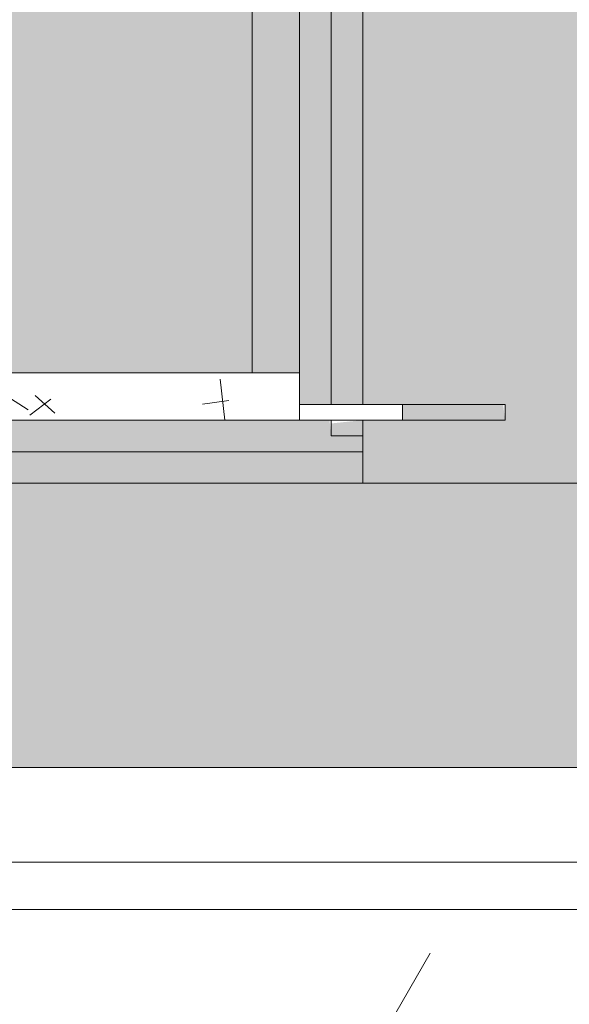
# Model space of a CAD drawing. Header units: millimetres. Extents: x 5980700 to 6194397, y -12939 to 2351883.
# Tile 325 of 587: x 6090508 to 6090682, y -8378 to -8066. Entities that reach past the tile are written whole.
import ezdxf

# ---------------------------------------------------------------- set-up
doc = ezdxf.new("R2010")
doc.units = ezdxf.units.MM
for name, color, linetype, lineweight in [('A-FLOR-PATT', 8, 'Continuous', 18), ('A-WALL', 113, 'Continuous', 18), ('A-WALL-PATT', 111, 'Continuous', 25)]:
    doc.layers.add(name, color=color, linetype=linetype, lineweight=lineweight)
pattern_1 = [(0, (0, 0), (812.8, 203.2), [33.528, -576.072, 33.528, -576.072, -3251.2]), (0, (0, 0), (812.8, 203.2), [-1219.2, 33.528, -1185.672, 33.528, -576.072, -1422.4]), (0, (0, 0), (812.8, 203.2), [-3048, 33.528, -372.872, 33.528, -982.472]), (120, (304.8, 101.6), (-582.3763620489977, 602.3054481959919), [33.52799999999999, -576.0719999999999, 33.52799999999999, -576.0719999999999, -3251.199999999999]), (120, (304.8, 101.6), (-582.3763620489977, 602.3054481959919), [-1219.2, 33.52799999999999, -1185.672, 33.52799999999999, -576.0719999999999, -1422.4]), (120, (304.8, 101.6), (-582.3763620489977, 602.3054481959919), [-3048, 33.52799999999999, -372.8719999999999, 33.52799999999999, -982.4719999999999]), (240, (406.4, 508), (-230.4236379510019, -805.5054481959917), [33.528, -576.072, 33.528, -576.072, -3251.2]), (240, (406.4, 508), (-230.4236379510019, -805.5054481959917), [-1219.2, 33.528, -1185.672, 33.528, -576.072, -1422.4]), (240, (406.4, 508), (-230.4236379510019, -805.5054481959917), [-3048, 33.528, -372.872, 33.528, -982.472])]
pattern_2 = [(49.99999999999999, (0, 0), (728.73650110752, -63.75582262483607), [76.2, -838.2]), (355, (0, 0), (-140.9716152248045, 764.2276025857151), [60.96, -670.56]), (100.451, (60.728, -5.313), (587.770006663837, 700.4667512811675), [64.76, -712.36]), (46.184, (0, 203.2), (1084.316239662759, -168.1709612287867), [114.3, -1257.3]), (96.636, (90.36, 189.186), (949.6099128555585, 989.7098464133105), [97.14, -1068.54]), (351.184, (0, 203.2), (949.620552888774, 989.7011531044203), [91.44, -1005.84]), (21, (101.6, 152.4), (606.4578690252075, -409.0605652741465), [76.2, -838.2]), (326, (101.6, 152.4), (247.208340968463, 736.752917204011), [60.96, -670.56]), (71.45100000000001, (152.138, 118.312), (853.6682507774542, 327.6854711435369), [64.76, -712.36]), (37.50000000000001, (0, 0), (12.35469342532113, 338.2201185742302), [33.528, -628.904, 33.528, -647.192, -673.1]), (37.50000000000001, (0, 0), (12.35469342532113, 338.2201185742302), [-1343.152, 33.528, -639.572]), (7.499999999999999, (0, 0), (267.2788744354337, 400.7221270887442), [33.528, -354.584, 33.528, -613.664, -256.54]), (7.499999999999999, (0, 0), (267.2788744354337, 400.7221270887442), [-1035.304, 33.528, -223.012]), (327.5, (-226.568, 0), (542.363331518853, -22.91534459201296), [33.528, -220.472, 33.528, -758.952, -1051.56]), (327.5, (-226.568, 0), (542.363331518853, -22.91534459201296), [-1046.48, 33.528, -1018.032]), (317.5, (-328.168, 0), (592.5169587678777, 101.7071067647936), [33.528, -296.672, 33.528, -492.76, -746.76]), (317.5, (-328.168, 0), (592.5169587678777, 101.7071067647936), [-856.488, 33.528, -713.232])]
pattern_3 = [(49.99999999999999, (0, 0), (182.184668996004, -15.93908553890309), [19.05, -209.55]), (355, (0, 0), (-35.24242749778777, 191.0566080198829), [15.24, -167.64]), (100.451, (15.182, -1.328), (146.9425016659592, 175.1166878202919), [16.19, -178.09]), (46.184, (0, 50.8), (271.0788941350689, -42.04327417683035), [28.575, -314.325]), (96.636, (22.59, 47.297), (237.4025071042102, 247.4272132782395), [24.285, -267.135]), (351.184, (0, 50.8), (237.404605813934, 247.4251178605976), [22.86, -251.46]), (21, (25.4, 38.1), (151.6148798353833, -102.2655185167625), [19.05, -209.55]), (326, (25.4, 38.1), (61.80235996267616, 184.1877424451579), [15.24, -167.64]), (71.45100000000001, (38.035, 29.578), (213.4170626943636, 81.92136778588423), [16.19, -178.09]), (37.50000000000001, (0, 0), (3.08832282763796, 84.55507579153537), [8.382, -157.226, 8.382, -161.798, -168.275]), (37.50000000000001, (0, 0), (3.08832282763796, 84.55507579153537), [-335.788, 8.382, -159.893]), (7.499999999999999, (0, 0), (66.81943811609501, 100.1807470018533), [8.382, -88.646, 8.382, -153.416, -64.135]), (7.499999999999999, (0, 0), (66.81943811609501, 100.1807470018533), [-258.826, 8.382, -55.753]), (327.5, (-56.642, 0), (135.5904877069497, -5.7289126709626), [8.382, -55.118, 8.382, -189.738, -262.89]), (327.5, (-56.642, 0), (135.5904877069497, -5.7289126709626), [-261.62, 8.382, -254.508]), (317.5, (-82.042, 0), (148.1288864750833, 25.42676126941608), [8.382, -74.168, 8.382, -123.19, -186.69]), (317.5, (-82.042, 0), (148.1288864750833, 25.42676126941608), [-214.122, 8.382, -178.308])]

# ---------------------------------------------------------------- blocks, each defined once
blk = doc.blocks.new('BE-PMSa-MOD-ARQ-CONEXAODOFUTURO-EX-000-R_rvt-2-PLANTA DE CAIMENTO DE PISOS - 1 PAV_')
at = {"layer": 'A-FLOR-PATT', "lineweight": 5}
h = blk.add_hatch(dxfattribs=at)
h.set_pattern_fill('FP_100', color=133, style=0, pattern_type=2)
h.set_pattern_definition(pattern_3)
h.paths.add_polyline_path([(-1916.114845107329, -8177.825683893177), (-1683.614845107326, -8177.825683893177), (-1683.614845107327, -1915.841005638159), (-3033.614845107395, -1915.841005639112), (-3033.614845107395, -1900.841005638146), (-3933.614845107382, -1900.841005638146), (-3933.614845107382, -2050.841005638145), (-1818.614845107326, -2050.841005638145), (-1818.614845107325, -8042.852683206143), (-4146.617820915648, -8042.852683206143), (-4146.617820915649, -4063.841794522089), (-3970.61666258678, -4063.841794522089), (-3970.61666258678, -3457.84179452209), (-4146.617820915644, -3457.84179452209), (-4146.617820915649, -2138.841794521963), (-3970.61666258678, -2138.841794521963), (-3970.61666258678, -2050.841005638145), (-3963.614845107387, -2050.841005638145), (-3963.614845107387, -1900.841005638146), (-3973.614845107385, -1900.841005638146), (-3973.614845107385, -1915.841005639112), (-4105.616662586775, -1915.841005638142), (-4105.616662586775, -2003.84179452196), (-4281.617820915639, -2003.84179452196), (-4281.617820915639, -3592.841794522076), (-4105.61666258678, -3592.841794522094), (-4105.61666258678, -3928.841794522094), (-4281.617820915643, -3928.841794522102), (-4281.615120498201, -8177.82568389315), (-1916.459753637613, -8177.825683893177)])
h.paths.add_polyline_path([(8258.385255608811, -8167.825683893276), (15620.8643440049, -8167.825683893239), (15620.86434400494, -1925.841005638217), (12311.88333741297, -1925.841005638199), (12311.88333741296, -2018.841794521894), (11955.88333741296, -2018.841794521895), (11955.88333741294, -1925.841005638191), (9541.385154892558, -1925.841005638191), (9541.385154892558, -1915.841005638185), (9491.385154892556, -1915.841005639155), (9491.385154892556, -1900.841005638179), (8591.38515489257, -1900.841005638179), (8591.38515489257, -2050.841005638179), (11830.88333741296, -2050.841005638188), (11830.88333741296, -2143.841794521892), (12436.88333741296, -2143.841794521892), (12436.88333741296, -2050.841005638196), (15495.86434400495, -2050.841005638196), (15495.86434400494, -8042.825683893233), (8383.385255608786, -8042.825683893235), (8383.385255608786, -4063.841794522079), (8559.379702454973, -4063.841794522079), (8559.379702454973, -3457.841794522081), (8383.385255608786, -3457.84179452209), (8383.385255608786, -2138.841794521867), (8559.379702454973, -2138.84179452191), (8559.379702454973, -2050.841005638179), (8561.385154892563, -2050.753085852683), (8561.385154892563, -1900.841005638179), (8551.38515489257, -1900.841005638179), (8551.38515489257, -1915.841005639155), (8501.385154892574, -1915.841005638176), (8501.385154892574, -1925.841005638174), (8434.379702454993, -1925.841005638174), (8434.379702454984, -2013.841794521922), (8258.385255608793, -2013.841794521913), (8258.385255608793, -3582.841794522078), (8434.379702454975, -3582.841794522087), (8434.379702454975, -3938.841794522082), (8258.385255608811, -3938.841794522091), (8258.385255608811, -8156.700611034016)])
h.paths.add_polyline_path([(19984.7546155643, -8167.825683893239), (20089.38682609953, -8167.825683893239), (20089.38682609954, -5194.841794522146), (19913.3833374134, -5194.841794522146), (19913.3833374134, -4838.841794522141), (20089.38682609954, -4838.841794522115), (20089.38682609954, -2013.84179452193), (19913.3833374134, -2013.841794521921), (19913.3833374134, -1657.841794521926), (20089.38682609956, -1657.841794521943), (20089.38682609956, 1166.158205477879), (19913.38333741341, 1166.158205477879), (19913.38333741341, 1522.158205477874), (20089.38682609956, 1522.158205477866), (20089.38682609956, 4296.158205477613), (19913.38333741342, 4296.15820547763), (19913.3833374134, 4461.658994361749), (15971.88333741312, 4461.658994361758), (15971.88333741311, 4296.15820547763), (15800.86434400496, 4296.15820547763), (15800.86434400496, -605.8410056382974), (15790.86434400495, -605.8410056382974), (15790.86434400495, -655.841005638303), (15775.86434400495, -655.841005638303), (15775.86434400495, -1555.841005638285), (16091.88333741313, -1555.841005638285), (16091.88333741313, -1527.841794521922), (15925.86434400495, -1527.841794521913), (15925.86434400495, 4171.158205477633), (16096.88333741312, 4171.158205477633), (16097.48518693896, 4336.658994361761), (19788.38333741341, 4336.658994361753), (19788.38333741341, 4171.158205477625), (19964.38682609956, 4171.158205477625), (19964.38682609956, 1647.158205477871), (19788.38333741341, 1647.158205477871), (19788.38333741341, 1041.158205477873), (19964.38682609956, 1041.158205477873), (19964.38682609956, -1532.84179452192), (19788.38333741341, -1532.84179452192), (19788.38333741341, -2138.841794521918), (19964.38682609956, -2138.841794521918), (19964.38682609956, -4713.841794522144), (19788.3833374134, -4713.841794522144), (19788.3833374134, -5319.841794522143), (19964.38682609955, -5319.841794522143), (19964.38682609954, -8042.82568389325), (15925.86434400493, -8042.825683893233), (15925.86434400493, -2143.841794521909), (16091.88333741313, -2143.841794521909), (16091.88333741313, -1585.841005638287), (15775.86434400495, -1585.841005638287), (15775.86434400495, -1595.841005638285), (15790.86434400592, -1595.841005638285), (15790.86434400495, -1652.84179452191), (15966.88333741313, -1653.220801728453), (15966.88333741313, -2018.84179452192), (15800.86434400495, -2018.841794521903), (15800.86434400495, -8167.825683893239), (19925.14432074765, -8167.825683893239)])
h.paths.add_polyline_path([(-5690.728343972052, -8167.825683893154), (-4451.617820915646, -8167.825683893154), (-4451.617820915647, -1925.841005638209), (-4506.114845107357, -1925.84100563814), (-4506.114845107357, -1915.841005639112), (-4536.11484510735, -1915.841005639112), (-4536.11484510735, -1900.841005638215), (-4546.114845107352, -1900.841005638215), (-4546.114845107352, -2740.841005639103), (-4536.114845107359, -2740.841005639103), (-4536.114845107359, -2751.8410056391), (-4516.109778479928, -2751.8410056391), (-4516.109778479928, -2640.8410056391), (-4497.109778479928, -2640.8410056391), (-4497.109778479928, -2770.841005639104), (-4536.114845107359, -2770.841005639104), (-4536.114845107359, -2780.841005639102), (-4546.114845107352, -2780.841005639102), (-4546.114845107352, -2820.841005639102), (-4576.114845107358, -2820.841005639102), (-4576.617820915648, -8042.852683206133), (-11628.61484510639, -8042.852683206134), (-11628.6148451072, -2138.841794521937), (-11585.61666258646, -2138.841794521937), (-11585.61666258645, -2050.841005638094), (-8474.116662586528, -2050.841005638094), (-8474.116662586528, -2138.841794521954), (-7858.116662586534, -2138.841794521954), (-7858.116662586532, -2050.841005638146), (-4576.617820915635, -2050.841005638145), (-4576.617820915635, -1900.841005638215), (-5476.114845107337, -1900.841005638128), (-5476.114845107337, -1915.841005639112), (-5528.614845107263, -1915.841005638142), (-5528.614845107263, -1925.841005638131), (-7983.116662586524, -1925.841005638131), (-7983.116662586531, -2013.841794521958), (-8324.11666258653, -2013.841794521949), (-8324.11666258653, -2003.841794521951), (-8339.116662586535, -2003.84179452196), (-8339.116662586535, -1925.841005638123), (-11720.61666258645, -1925.841005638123), (-11720.61666258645, -2003.841794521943), (-11753.61484510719, -2003.841794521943), (-11753.61034441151, -8167.825683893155), (-5985.163661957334, -8167.825683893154)])
h.paths.add_polyline_path([(-15701.5291554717, -8167.825683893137), (-11933.6148451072, -8167.825683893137), (-11933.6148451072, -2013.841794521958), (-12076.61666258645, -2013.841794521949), (-12076.61666258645, -1657.841794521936), (-11923.61484510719, -1657.841794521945), (-11923.61484510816, -1515.8410056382), (-11908.61484510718, -1515.8410056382), (-11908.61484510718, -1505.841005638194), (-12058.61484510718, -1505.841005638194), (-12058.61484510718, -1532.841794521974), (-12201.61666258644, -1532.841794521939), (-12201.61666258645, -2138.841794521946), (-12058.61484510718, -2138.841794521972), (-12058.61484510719, -8042.851795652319), (-16321.61588608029, -8042.826571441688), (-16321.61588608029, -5319.841794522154), (-16145.61666258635, -5319.841794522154), (-16145.61666258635, -4713.841794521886), (-16321.61588608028, -4713.681888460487), (-16321.61588608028, -2138.84179452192), (-16145.61666258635, -2138.841794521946), (-16145.61666258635, -1532.841794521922), (-16321.61588608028, -1532.841794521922), (-16321.61588608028, 1041.158205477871), (-16145.61666258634, 1041.158205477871), (-16145.61666258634, 1647.158205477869), (-16321.61588608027, 1647.158205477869), (-16321.61588608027, 4171.158205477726), (-16145.61666258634, 4171.158205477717), (-16145.61666258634, 4336.658994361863), (-12201.61666258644, 4336.658994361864), (-12201.61666258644, 4171.158205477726), (-12058.61484510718, 4171.158205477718), (-12058.61484510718, -1475.841005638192), (-11908.61484510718, -1475.841005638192), (-11908.61484510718, -575.8410056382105), (-11923.61484510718, -575.8410056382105), (-11923.61484510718, -525.8410056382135), (-11933.61484510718, -525.8410056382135), (-11933.61484510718, 4296.158205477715), (-12076.61666258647, 4296.158205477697), (-12076.61666258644, 4461.658994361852), (-16270.61666258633, 4461.658994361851), (-16270.61666258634, 4296.158205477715), (-16446.62225526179, 4296.158205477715), (-16446.61588608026, 1522.158205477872), (-16270.61666258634, 1522.158205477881), (-16270.61666258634, 1166.158205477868), (-16446.62225526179, 1166.158205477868), (-16446.61588608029, -1657.841794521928), (-16270.61666258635, -1657.841794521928), (-16270.61666258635, -2013.841794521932), (-16446.6222552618, -2013.841794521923), (-16446.61588608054, -4838.841794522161), (-16270.61666258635, -4838.841794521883), (-16270.61666258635, -5194.841794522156), (-16446.62225526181, -5194.841794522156), (-16446.61573815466, -8167.825683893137), (-15735.98765560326, -8167.825683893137)])
h.paths.add_polyline_path([(8551.38515489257, -1770.841005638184), (9491.385154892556, -1770.841005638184), (9491.385154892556, -1755.841005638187), (9630.135154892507, -1755.841005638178), (9630.135154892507, -1740.841005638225), (11880.13515489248, -1741.712957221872), (11880.13515489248, -1755.841005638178), (11965.88333741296, -1755.841005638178), (11965.88333741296, -1662.841794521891), (12301.88333741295, -1662.841794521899), (12301.88333741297, -1755.841005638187), (12713.6541483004, -1755.841005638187), (12713.6541483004, -1740.841005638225), (14963.65414830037, -1741.712957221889), (14963.65414830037, -1755.841005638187), (15630.86434400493, -1755.841005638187), (15630.86434400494, -1595.841005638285), (15645.86434400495, -1595.841005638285), (15645.86434400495, -655.841005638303), (15630.86434400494, -655.841005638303), (15630.86434400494, -29.5925127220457), (15087.63515489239, -29.59251272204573), (15087.63515489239, -44.5925127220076), (12837.63515489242, -43.72056113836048), (12837.63515489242, -29.59251272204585), (11880.13515489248, -29.5925127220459), (11880.13515489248, -44.59251272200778), (9630.135154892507, -43.72056113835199), (9630.135154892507, -29.59251272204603), (9408.885154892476, -29.59251272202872), (9408.885154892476, -14.5925127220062), (8468.885154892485, -14.59251272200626), (8468.885154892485, -29.59251272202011), (8008.885154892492, -29.59251272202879), (8008.885154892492, -14.59251272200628), (7068.885154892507, -14.65234280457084), (7068.885154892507, -29.59251272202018), (4511.785154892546, -29.59251272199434), (4511.785154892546, 3549.158994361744), (3951.785154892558, 3549.158994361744), (3951.785154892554, 4471.658994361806), (2159.383337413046, 4471.658994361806), (2159.383337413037, 4306.158205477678), (1813.383337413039, 4306.15820547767), (1813.383337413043, 4471.658994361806), (284.8931309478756, 4471.658994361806), (284.8931309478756, 4486.658994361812), (77.29277039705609, 4486.658994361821), (77.29277039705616, 3238.903506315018), (70.48333741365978, 3238.903506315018), (70.48333741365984, 2137.158205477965), (121.3819838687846, 2137.158205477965), (121.3819838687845, 3231.348105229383), (111.0710947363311, 3241.658994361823), (106.381983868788, 3259.158994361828), (111.0710947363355, 3276.658994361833), (124.1088842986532, 3289.53068128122), (143.3753948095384, 3293.624861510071), (158.8819838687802, 3289.469883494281), (171.692873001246, 3276.658994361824), (176.3819838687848, 3259.158994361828), (171.692873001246, 3241.658994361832), (161.3819838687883, 3231.348105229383), (161.3819838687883, 2137.158205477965), (220.483337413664, 2137.158205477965), (220.4833374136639, 4336.658994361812), (1678.38333741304, 4336.658994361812), (1678.38333741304, 4171.158205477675), (2294.38333741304, 4171.158205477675), (2294.38333741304, 4336.658994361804), (3816.785154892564, 4336.658994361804), (3816.785154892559, 3414.158994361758), (4376.785154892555, 3414.158994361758), (4376.785154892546, -164.5925127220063), (15495.86434400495, -164.5925127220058), (15495.86434400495, -1620.841005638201), (12436.88333741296, -1620.841005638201), (12436.88333741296, -1527.841794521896), (11830.88333741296, -1527.841794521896), (11830.88333741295, -1620.841005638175), (8559.379702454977, -1620.841005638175), (8559.379702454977, -1532.841794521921), (7943.379702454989, -1532.841794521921), (7943.379702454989, -1620.841005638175), (2289.383337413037, -1620.841005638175), (2289.383337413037, -1527.841794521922), (2261.385126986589, -1527.841794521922), (2261.385126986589, -1770.841005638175), (3121.385126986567, -1770.841005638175), (3121.385126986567, -1755.8410056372), (4481.585154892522, -1755.841005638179), (4481.585154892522, -1770.841005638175), (5321.585154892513, -1770.841005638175), (5321.585154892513, -1755.841005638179), (7021.385154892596, -1755.841005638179), (7021.385154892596, -1770.841005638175), (7961.385154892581, -1770.841005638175), (7961.385154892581, -1755.841005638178), (8078.379702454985, -1755.841005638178), (8078.379702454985, -1667.841794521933), (8424.379702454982, -1667.841794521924), (8424.379702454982, -1755.841005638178), (8551.38515489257, -1755.841005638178)])
h.paths.add_polyline_path([(2231.385126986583, -1770.841005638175), (2231.385126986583, -1527.841794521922), (1766.385126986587, -1527.841794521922), (1766.385126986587, -1770.841005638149), (1776.385126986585, -1770.841005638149), (1776.385126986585, -1755.8410056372), (1818.383337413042, -1755.841005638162), (1818.383337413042, -1662.841794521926), (2154.383337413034, -1662.841794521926), (2154.383337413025, -1755.84100563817), (2221.385126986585, -1755.841005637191), (2221.385126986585, -1770.841005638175)])
h.paths.add_polyline_path([(-3963.614845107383, -1770.84100563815), (-3033.614845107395, -1770.84100563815), (-3033.614845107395, -1755.841005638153), (-1418.814900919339, -1755.841005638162), (-1418.814900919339, -1770.841005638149), (-578.8149009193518, -1770.841005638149), (-578.8149009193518, -1755.841005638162), (876.3851269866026, -1755.841005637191), (876.3851269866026, -1770.841005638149), (1736.38512698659, -1770.841005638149), (1736.38512698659, -1527.841794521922), (1683.383337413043, -1527.841794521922), (1683.383337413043, -1620.841005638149), (-3970.616662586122, -1620.84100563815), (-3970.61666258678, -1532.841794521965), (-4586.616662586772, -1532.841794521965), (-4586.616662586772, -1620.841005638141), (-7858.116662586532, -1620.841005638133), (-7858.116662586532, -1532.841794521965), (-8474.116662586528, -1532.841794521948), (-8474.116662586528, -1620.841005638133), (-11585.61666258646, -1620.841005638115), (-11585.61666258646, -1532.841794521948), (-11628.61484510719, -1532.841794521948), (-11628.61484510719, -164.6103600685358), (220.4833374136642, -164.6103600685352), (220.4833374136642, -29.61036006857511), (-2321.114845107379, -29.61036006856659), (-2321.114845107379, -14.61036006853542), (-3061.114845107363, -14.61036006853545), (-3061.114845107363, -29.61036006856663), (-3320.616662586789, -29.61036006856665), (-3320.616662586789, -14.61036006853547), (-4060.616662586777, -14.61036006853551), (-4060.616662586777, -29.61036006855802), (-4536.114845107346, -29.61036006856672), (-4536.114845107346, -14.61036006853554), (-5476.114845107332, -14.61036006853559), (-5476.114845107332, -29.6103600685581), (-5636.114845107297, -29.61036006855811), (-5636.114845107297, -44.61036006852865), (-7886.11484510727, -43.73840848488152), (-7886.11484510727, -29.61036006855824), (-8872.364845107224, -29.61036006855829), (-8872.364845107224, -44.6103600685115), (-11122.3648451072, -43.73840848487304), (-11122.3648451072, -29.61036006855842), (-11763.61484510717, -29.61036006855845), (-11763.61484510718, -575.8410056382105), (-11778.61484510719, -575.8410056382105), (-11778.61484510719, -1515.8410056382), (-11763.61484510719, -1515.8410056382), (-11763.61484510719, -1667.841794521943), (-11720.61666258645, -1667.841794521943), (-11720.61666258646, -1755.841005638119), (-11122.36484510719, -1755.841005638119), (-11122.36484510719, -1740.841005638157), (-8872.36484510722, -1741.712957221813), (-8872.36484510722, -1755.841005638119), (-8339.116662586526, -1755.841005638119), (-8339.116662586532, -1667.841794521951), (-7993.116662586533, -1667.841794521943), (-7993.116662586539, -1755.841005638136), (-7886.114845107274, -1755.841005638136), (-7886.114845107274, -1740.841005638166), (-5636.114845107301, -1741.712957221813), (-5636.114845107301, -1755.841005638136), (-5476.114845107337, -1755.841005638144), (-5476.114845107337, -1770.841005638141), (-4536.11484510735, -1770.841005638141), (-4536.11484510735, -1755.841005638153), (-4451.616662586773, -1755.841005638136), (-4451.616662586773, -1667.84179452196), (-4105.616662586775, -1667.84179452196), (-4105.616662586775, -1755.841005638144), (-3973.614845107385, -1755.841005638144), (-3973.614845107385, -1770.84100563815)])
h.paths.add_polyline_path([(-5396.293025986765, 115.3896399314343), (-4576.11484510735, 115.3896399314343), (-4576.11484510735, 431.4034837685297), (-4586.616662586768, 431.4034837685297), (-4586.616662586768, 265.3896399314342), (-11628.61484510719, 265.3896399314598), (-11628.61484510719, 4171.158205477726), (-11585.61666258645, 4171.158205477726), (-11585.61666258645, 4336.658994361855), (-8474.116662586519, 4336.658994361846), (-8474.116662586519, 4171.158205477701), (-7858.116662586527, 4171.158205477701), (-7858.116662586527, 4336.658994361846), (-4586.616662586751, 4336.658994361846), (-4586.616662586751, 4171.158205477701), (-4538.614845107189, 4171.158205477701), (-4538.614845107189, 2287.158205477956), (-4586.616662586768, 2287.158205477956), (-4586.616662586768, 1681.158205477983), (-4538.614845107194, 1681.158205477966), (-4538.614845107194, 995.3896399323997), (-4536.114845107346, 995.3896399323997), (-4536.114845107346, 985.3896399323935), (-4497.109778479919, 985.3896399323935), (-4497.109778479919, 855.3896399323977), (-4516.109778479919, 855.3896399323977), (-4516.109778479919, 966.3896399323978), (-4536.114845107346, 966.3896399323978), (-4536.114845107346, 955.3896399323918), (-4538.614845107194, 955.3896399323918), (-4538.614845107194, 431.4034837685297), (-4546.114845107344, 431.4034837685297), (-4546.114845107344, 115.3896399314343), (-4536.114845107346, 115.3896399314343), (-4536.114845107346, 130.3896399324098), (-4486.114845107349, 130.3896399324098), (-4486.114845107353, 140.3896399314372), (-4461.616662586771, 140.3896399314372), (-4461.616662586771, 306.4034837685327), (-4413.614845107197, 306.4034837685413), (-4413.614845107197, 1806.158205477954), (-4461.616662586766, 1806.158205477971), (-4461.616662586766, 2162.158205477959), (-4413.614845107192, 2162.158205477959), (-4413.614845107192, 4296.158205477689), (-4461.616662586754, 4296.158205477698), (-4461.616662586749, 4461.658994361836), (-7983.116662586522, 4461.658994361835), (-7983.116662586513, 4296.158205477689), (-8349.116662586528, 4296.158205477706), (-8349.116662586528, 4461.658994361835), (-11710.61666258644, 4461.658994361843), (-11710.61666258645, 4296.158205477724), (-11753.61484510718, 4296.158205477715), (-11753.61484510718, 140.3896399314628), (-5526.11484510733, 140.3896399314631), (-5526.11484510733, 130.3896399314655), (-5476.114845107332, 130.3896399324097), (-5476.114845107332, 115.3896399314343), (-5466.11484510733, 115.3896399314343)])
h.paths.add_polyline_path([(8478.885154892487, 115.4074872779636), (8478.885154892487, 431.4034837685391), (8378.385255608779, 431.4034837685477), (8378.385255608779, 1037.158205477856), (8561.383337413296, 1037.158205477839), (8561.383337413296, 1651.158205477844), (8378.385255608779, 1651.158205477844), (8378.385255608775, 4171.158205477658), (8559.383337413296, 4171.158205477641), (8559.383337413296, 4336.658994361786), (11825.88333741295, 4336.658994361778), (11825.88333741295, 4171.158205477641), (12441.88333741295, 4171.158205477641), (12441.88333741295, 4336.658994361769), (15495.86434400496, 4336.65899436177), (15495.86434400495, 265.4074872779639), (8559.379702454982, 265.4074872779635), (8559.379702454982, 431.4034837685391), (8508.885154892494, 431.4034837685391), (8508.885154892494, 115.4074872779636), (9408.885154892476, 115.4074872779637), (9408.885154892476, 130.4074872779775), (9438.885154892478, 130.4074872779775), (9438.885154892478, 140.4074872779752), (15620.86434400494, 140.4074872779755), (15620.86434400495, 4461.658994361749), (12316.88333741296, 4461.658994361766), (12316.88333741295, 4296.158205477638), (11950.88333741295, 4296.158205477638), (11950.88333741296, 4461.658994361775), (8434.383337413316, 4461.658994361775), (8434.383337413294, 4296.158205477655), (8253.385255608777, 4296.158205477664), (8253.385255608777, 1526.158205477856), (8436.383337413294, 1526.158205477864), (8436.383337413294, 1162.158205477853), (8253.385255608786, 1162.158205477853), (8253.385255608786, 306.4034837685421), (8434.379702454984, 306.4034837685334), (8434.379702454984, 140.4074872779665), (8438.885154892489, 140.4074872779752), (8438.885154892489, 130.4074872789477), (8468.885154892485, 130.4074872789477), (8468.885154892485, 115.4074872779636)])
h.paths.add_polyline_path([(7078.885154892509, 115.4074872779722), (7968.885154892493, 115.4074872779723), (7968.885154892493, 955.4074872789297), (7958.885154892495, 955.4074872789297), (7958.885154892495, 966.4074872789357), (7948.385255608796, 966.4074872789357), (7948.385255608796, 265.4074872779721), (4806.785154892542, 265.4074872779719), (4806.785154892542, 4336.658994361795), (7948.385255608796, 4336.658994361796), (7948.385255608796, 985.4074872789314), (7958.885154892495, 985.4074872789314), (7958.885154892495, 995.4074872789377), (7968.885154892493, 995.4074872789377), (7968.885154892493, 1035.407487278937), (7998.885154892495, 1035.407487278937), (7998.885154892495, 995.4074872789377), (8008.885154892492, 995.4074872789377), (8008.885154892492, 985.4074872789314), (8047.890221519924, 985.4074872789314), (8047.890221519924, 855.4074872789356), (8028.890221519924, 855.4074872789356), (8028.890221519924, 966.4074872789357), (8008.885154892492, 966.4074872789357), (8008.885154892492, 955.4074872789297), (7998.885154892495, 955.4074872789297), (7998.885154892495, 115.4074872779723), (8008.885154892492, 115.4074872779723), (8008.885154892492, 130.4074872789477), (8083.385255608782, 130.4074872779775), (8083.385255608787, 4471.65899436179), (4671.785154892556, 4471.658994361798), (4671.785154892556, 130.4074872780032), (7068.885154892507, 130.4074872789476), (7068.885154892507, 115.4074872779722)])
h.paths.add_polyline_path([(1857.919751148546, 1037.158205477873), (2296.383337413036, 1037.158205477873), (2296.383337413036, 1651.158205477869), (1676.383337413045, 1651.158205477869), (1676.383337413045, 1037.158205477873), (1826.383337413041, 1037.158205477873)])
h.paths.add_polyline_path([(2161.383337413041, 1172.158205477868), (1811.383337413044, 1172.158205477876), (1811.383337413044, 1516.158205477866), (2161.383337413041, 1516.158205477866), (2161.383337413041, 1177.256799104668)])
h.paths.add_polyline_path([(137.9111174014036, 3278.855100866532), (131.3834321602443, 3276.480338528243), (131.3834321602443, 3259.158994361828), (137.9112161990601, 3259.158994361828), (137.9112161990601, 3277.667937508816)])
h.paths.add_polyline_path([(141.3819838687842, 3259.158994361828), (161.3819838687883, 3259.158994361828), (158.7024919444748, 3268.550988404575), (155.5241194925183, 3273.003317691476), (148.2594671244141, 3277.615929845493), (141.461635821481, 3278.855091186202), (137.9111174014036, 3278.855100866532), (137.9112161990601, 3259.158994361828), (139.4408410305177, 3259.158994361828)])
h.paths.add_polyline_path([(127.2398482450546, 3259.158994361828), (131.3834321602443, 3259.60654442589), (131.3834321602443, 3276.480338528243), (126.061811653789, 3272.015600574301), (122.0634673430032, 3263.023564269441), (122.1477157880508, 3259.158994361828), (126.061811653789, 3259.158994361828)])
h = blk.add_hatch(dxfattribs=at)
h.set_pattern_fill('FP_2', color=135, style=0, pattern_type=2)
h.set_pattern_definition(pattern_1)
h.paths.add_polyline_path([(8198.385271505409, -8230.841005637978), (8244.624684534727, -8230.841005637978), (8242.899379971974, -8226.675751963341), (8233.385255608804, -8223.541794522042), (8165.885255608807, -8223.541794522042), (8165.885255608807, -8230.841005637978), (8194.83386235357, -8230.841005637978)])
h.paths.add_polyline_path([(8258.141990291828, -8230.841005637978), (8296.785154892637, -8230.841005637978), (8296.785154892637, -8223.541794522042), (8267.43333741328, -8223.541794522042), (8259.867294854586, -8226.675751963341), (8258.385255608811, -8230.253711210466)])
h.paths.add_polyline_path([(8294.949260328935, -8212.841794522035), (8296.785154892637, -8212.825683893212), (8296.785154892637, -8202.841794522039), (8165.885255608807, -8202.841794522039), (8165.885255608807, -8212.841794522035), (8267.43333741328, -8212.841794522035)])
h.paths.add_polyline_path([(-1648.606898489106, -8192.825683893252), (-1636.114829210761, -8192.825683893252), (-1636.114829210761, -8187.825683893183), (-1668.614845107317, -8187.825683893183), (-1668.614845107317, -8192.825683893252), (-1648.614845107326, -8192.825683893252)])
h.paths.add_polyline_path([(5378.985140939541, -8187.825683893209), (5451.585154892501, -8187.825683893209), (5451.585154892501, -8140.841005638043), (5108.239724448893, -8140.841005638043), (5110.399038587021, -8152.609861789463), (5113.389167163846, -8157.152081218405), (5116.877419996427, -8187.8256838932), (5348.985140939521, -8187.825683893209)])
h.paths.add_polyline_path([(2553.460559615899, -8187.8256838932), (2633.592861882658, -8187.8256838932), (2637.378316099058, -8156.700611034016), (2641.459288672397, -8149.295665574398), (2641.232800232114, -8140.841005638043), (2321.385126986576, -8140.841005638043), (2321.385126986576, -8187.8256838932), (2458.98514093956, -8187.8256838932)])
h.paths.add_polyline_path([(3678.692875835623, -8187.8256838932), (3682.478330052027, -8156.700611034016), (3686.559302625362, -8149.295665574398), (3686.332814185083, -8140.841005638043), (3346.385126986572, -8140.841005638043), (3346.385126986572, -8187.8256838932), (3670.695847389, -8187.8256838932)])
h.paths.add_polyline_path([(4746.292889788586, -8187.8256838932), (4750.07834400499, -8156.700611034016), (4754.15931657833, -8149.295665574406), (4753.932828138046, -8140.841005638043), (4411.585154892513, -8140.841005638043), (4411.585154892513, -8187.8256838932), (4738.295861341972, -8187.8256838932)])
h.paths.add_polyline_path([(2076.383337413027, -8187.8256838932), (2161.385142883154, -8187.8256838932), (2161.385142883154, -7976.699194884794), (2157.365123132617, -7978.36434158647), (2144.424170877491, -7980.068050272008), (2131.483218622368, -7978.36434158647), (2119.424170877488, -7973.369320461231), (2109.067606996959, -7965.421793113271), (2101.12290068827, -7955.068050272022), (2096.127879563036, -7943.009002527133), (2094.424170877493, -7930.068050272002), (2096.127879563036, -7917.127098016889), (2101.122900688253, -7905.068050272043), (2111.807582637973, -7892.611193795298), (2119.424170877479, -7886.7667800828), (2131.483218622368, -7881.771758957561), (2144.424170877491, -7880.068050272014), (2161.385142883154, -7881.771758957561), (2161.385142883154, -7700.402749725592), (2157.414070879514, -7705.577951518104), (2148.610860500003, -7711.966817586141), (2140.603280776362, -7715.283665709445), (2130.89756658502, -7716.561447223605), (2121.191852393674, -7715.283665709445), (2111.807582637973, -7711.276521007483), (2104.381062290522, -7705.577951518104), (2098.421613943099, -7697.811447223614), (2094.67534809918, -7688.767161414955), (2093.39756658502, -7679.061447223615), (2094.67534809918, -7669.355733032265), (2098.421613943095, -7660.311447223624), (2104.381062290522, -7652.544942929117), (2112.147566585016, -7646.585494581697), (2121.191852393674, -7642.839228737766), (2130.89756658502, -7641.561447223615), (2140.603280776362, -7642.839228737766), (2149.64756658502, -7646.585494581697), (2157.414070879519, -7652.544942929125), (2161.385142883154, -7657.720144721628), (2161.385142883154, -7212.825683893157), (2006.385126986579, -7212.825683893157), (2006.385126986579, -8187.825683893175)])
h.paths.add_polyline_path([(4381.585154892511, -8187.8256838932), (4381.585154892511, -8140.841005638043), (4040.63971049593, -8140.841005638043), (4042.799024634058, -8152.609861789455), (4045.789153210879, -8157.152081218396), (4049.277406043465, -8187.8256838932), (4320.072467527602, -8187.8256838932)])
h.paths.add_polyline_path([(3004.177392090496, -8187.8256838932), (3316.385126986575, -8187.8256838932), (3316.385126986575, -8140.841005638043), (2995.539696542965, -8140.841005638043), (2997.699010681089, -8152.609861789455), (3000.689139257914, -8157.152081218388)])
h.paths.add_polyline_path([(1896.383337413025, -8187.825683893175), (1896.385126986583, -7212.825683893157), (1746.385126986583, -7212.825683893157), (1746.385126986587, -8187.825683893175)])
h.paths.add_polyline_path([(1820.846114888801, -7980.068050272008), (1807.90516263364, -7978.364341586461), (1795.846114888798, -7973.369320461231), (1785.489551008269, -7965.421793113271), (1777.544844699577, -7955.068050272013), (1772.549823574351, -7943.009002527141), (1770.846114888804, -7930.068050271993), (1772.549823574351, -7917.127098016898), (1777.544844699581, -7905.068050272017), (1785.490775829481, -7894.712711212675), (1795.846114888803, -7886.766780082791), (1807.905162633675, -7881.77175895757), (1820.846114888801, -7880.068050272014), (1833.787067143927, -7881.771758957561), (1845.846114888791, -7886.766780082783), (1856.201453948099, -7894.712711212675), (1864.14738507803, -7905.068050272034), (1869.142406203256, -7917.127098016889), (1870.846114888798, -7930.068050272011), (1869.142406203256, -7943.009002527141), (1864.147385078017, -7955.068050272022), (1856.201453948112, -7965.423389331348), (1845.846114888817, -7973.369320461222), (1833.787067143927, -7978.36434158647)])
h.paths.add_polyline_path([(1817.585142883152, -7757.156967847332), (1811.114666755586, -7756.305113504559), (1805.085142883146, -7753.807602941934), (1799.907473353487, -7749.834637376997), (1795.934507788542, -7744.656967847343), (1793.436997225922, -7738.627443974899), (1792.585142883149, -7732.15696784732), (1793.436997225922, -7725.686491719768), (1795.934507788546, -7719.656967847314), (1799.907473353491, -7714.479298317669), (1805.08514288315, -7710.506332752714), (1811.114666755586, -7708.008822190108), (1817.585142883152, -7707.156967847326), (1824.055619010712, -7708.008822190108), (1830.085142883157, -7710.506332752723), (1835.262812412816, -7714.479298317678), (1839.235777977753, -7719.656967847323), (1841.733288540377, -7725.686491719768), (1842.585142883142, -7732.15696784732), (1841.733288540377, -7738.62744397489), (1839.235777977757, -7744.656967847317), (1835.26281241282, -7749.834637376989), (1830.085142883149, -7753.807602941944), (1824.055619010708, -7756.305113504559)])
h.paths.add_polyline_path([(2130.941511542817, -7575.784848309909), (2124.471035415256, -7574.932993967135), (2118.44151154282, -7572.43548340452), (2113.263842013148, -7568.462517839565), (2109.290876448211, -7563.284848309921), (2106.793365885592, -7557.255324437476), (2105.941511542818, -7550.784848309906), (2106.793365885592, -7544.314372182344), (2109.290876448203, -7538.284848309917), (2113.263842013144, -7533.107178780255), (2118.44151154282, -7529.134213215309), (2124.4710354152, -7526.63670265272), (2130.941511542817, -7525.784848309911), (2137.411987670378, -7526.636702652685), (2143.441511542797, -7529.134213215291), (2148.619181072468, -7533.107178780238), (2152.592146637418, -7538.2848483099), (2155.089657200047, -7544.314372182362), (2155.941511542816, -7550.784848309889), (2155.089657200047, -7557.255324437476), (2152.592146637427, -7563.284848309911), (2148.619181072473, -7568.462517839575), (2143.441511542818, -7572.43548340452), (2137.411987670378, -7574.932993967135)])
h.paths.add_polyline_path([(8108.385255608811, -3795.325683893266), (8113.379702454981, -3795.325683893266), (8113.379702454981, -3738.197439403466), (8098.385255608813, -3738.197439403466), (8098.385255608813, -3795.325683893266)])
h.paths.add_polyline_path([(-4316.617820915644, -3775.841005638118), (-4296.617820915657, -3775.841005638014), (-4296.617820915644, -3648.541794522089), (-4406.616662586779, -3648.541794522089), (-4406.61302762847, -3637.841794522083), (-4296.617820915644, -3637.841794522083), (-4296.617820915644, -3627.841794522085), (-4416.616662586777, -3627.841794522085), (-4416.616662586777, -3775.841005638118), (-4406.617820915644, -3775.841005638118)])
h.paths.add_polyline_path([(3921.065046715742, -3730.84100563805), (4026.385126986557, -3730.84100563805), (4025.637149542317, -3553.341032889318), (3876.385126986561, -3553.341032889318), (3876.385126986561, -3730.84100563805), (3897.76875540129, -3730.84100563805)])
h.paths.add_polyline_path([(-92.06445869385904, -3730.841005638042), (26.38512698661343, -3730.841005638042), (26.38512698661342, -3568.341032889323), (-123.6148730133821, -3568.341032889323), (-123.6148730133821, -3730.841005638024), (-96.45730225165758, -3730.841005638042)])
h.paths.add_polyline_path([(-43.76816737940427, -3669.728804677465), (-56.70911963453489, -3668.02509599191), (-70.56881429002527, -3661.648389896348), (-79.12350643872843, -3655.084143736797), (-87.06943756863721, -3644.728804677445), (-92.06445869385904, -3632.66975693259), (-93.76816737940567, -3619.728804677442), (-92.06445869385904, -3606.78785242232), (-87.06943756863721, -3594.728804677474), (-79.12350643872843, -3584.373465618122), (-68.76816737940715, -3576.427534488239), (-56.70911963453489, -3571.432513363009), (-43.76816737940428, -3569.728804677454), (-30.82721512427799, -3571.432513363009), (-18.76816737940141, -3576.427534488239), (-8.41282832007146, -3584.37346561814), (-0.4668971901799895, -3594.728804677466), (4.528123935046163, -3606.78785242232), (6.231832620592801, -3619.728804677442), (4.528123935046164, -3632.66975693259), (-0.4668971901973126, -3644.72880467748), (-8.412828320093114, -3655.084143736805), (-18.76816737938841, -3663.03007486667), (-30.82721512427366, -3668.02509599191)])
h.paths.add_polyline_path([(3946.065046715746, -3669.728536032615), (3933.124094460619, -3668.024827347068), (3919.264749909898, -3661.648389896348), (3910.709707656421, -3655.083875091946), (3902.763776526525, -3644.728536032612), (3897.76875540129, -3632.669488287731), (3896.065046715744, -3619.728536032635), (3897.76875540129, -3606.787583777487), (3902.763776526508, -3594.728536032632), (3910.709707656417, -3584.373196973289), (3921.06504671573, -3576.427265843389), (3933.124094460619, -3571.432244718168), (3946.065046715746, -3569.728536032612), (3959.005998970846, -3571.432244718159), (3971.065046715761, -3576.427265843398), (3981.420385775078, -3584.373196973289), (3989.366316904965, -3594.728536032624), (3994.361338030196, -3606.787583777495), (3996.065046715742, -3619.728536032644), (3994.361338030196, -3632.669488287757), (3989.366316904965, -3644.728536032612), (3981.420385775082, -3655.083875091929), (3971.065046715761, -3663.029806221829), (3959.005998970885, -3668.024827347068)])
h.paths.add_polyline_path([(-123.6148730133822, -3503.341032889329), (26.38512698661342, -3503.341032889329), (26.38512698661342, -3473.341005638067), (-123.6148730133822, -3473.341005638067)])
h.paths.add_polyline_path([(4026.385126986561, -3488.341032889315), (4025.637149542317, -3473.341005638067), (3876.385126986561, -3473.341005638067), (3876.385126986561, -3488.341032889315), (4025.637149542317, -3488.341032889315)])
h.paths.add_polyline_path([(-4301.617820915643, -1968.841794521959), (-4296.617820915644, -1968.841794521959), (-4296.617820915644, -1958.841794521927), (-4406.616662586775, -1958.841794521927), (-4406.493061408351, -1948.14179452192), (-4296.617820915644, -1948.14179452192), (-4296.617820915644, -1925.84100563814), (-4416.616662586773, -1925.84100563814), (-4416.616662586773, -1968.841794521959), (-4301.783127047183, -1968.841794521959)])
h.paths.add_polyline_path([(8168.385255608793, -1900.841005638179), (8168.385255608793, -1770.841005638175), (8165.88525560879, -1770.841005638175), (8165.88525560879, -1900.841005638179)])
h.paths.add_polyline_path([(-4419.117820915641, -1895.841005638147), (-4419.128682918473, -1893.341005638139), (-4421.617820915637, -1893.341005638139), (-4421.617820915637, -1895.841005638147), (-4419.125062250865, -1895.841005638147)])
h.paths.add_polyline_path([(-4263.914093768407, 107.8896399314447), (-4263.614845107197, 107.8896399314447), (-4263.81434421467, 110.3896399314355), (-4266.114845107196, 110.3896399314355), (-4266.114845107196, 107.8896399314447)])
h.paths.add_polyline_path([(-1568.633892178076, 115.3896399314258), (164.3857207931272, 115.3896399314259), (164.3857207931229, 134.1589943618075), (-1658.61484510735, 134.1589943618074), (-1658.61484510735, 115.3896399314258)])
h.paths.add_polyline_path([(-3335.24580008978, 1809.158994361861), (-3291.114845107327, 1809.158994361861), (-3291.114845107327, 1833.640541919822), (-3541.114845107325, 1833.441172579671), (-3541.11484510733, 1809.158994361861)])
h.paths.add_polyline_path([(4526.785154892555, 4484.158994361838), (4526.785154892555, 4486.658994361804), (4096.785154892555, 4486.658994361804), (4096.785154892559, 4484.158994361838), (4525.535154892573, 4484.158994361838)])
h = blk.add_hatch(dxfattribs=at)
h.set_pattern_fill('FP_2', color=71, style=0, pattern_type=2)
h.set_pattern_definition(pattern_1)
h.paths.add_polyline_path([(-4143.616662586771, -8965.84100563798), (1851.383337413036, -8965.84100563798), (1851.383337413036, -8612.326472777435), (-4143.616662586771, -8612.326472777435), (-4143.616662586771, -8730.537064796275)])
h.paths.add_polyline_path([(7264.425647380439, -8965.841005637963), (8116.383337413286, -8965.841005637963), (8116.383337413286, -8526.11989096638), (2121.38333741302, -8526.11989096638), (2121.38333741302, -8965.841005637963), (6331.183046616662, -8965.841005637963)])
h.paths.add_polyline_path([(-4095.616662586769, -8489.810362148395), (1803.383337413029, -8489.810362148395), (1803.383337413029, -8347.825683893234), (1591.385140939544, -8347.97942895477), (1591.385140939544, -8377.825683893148), (-1458.61485906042, -8376.953732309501), (-1458.61485906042, -8347.825683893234), (-1891.114845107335, -8347.97942895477), (-1891.114845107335, -8377.825683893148), (-4041.114845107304, -8376.953732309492), (-4041.114845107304, -8347.825683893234), (-4095.616662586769, -8347.97942895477), (-4095.616662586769, -8468.841794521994)])
at = {"layer": 'A-WALL', "lineweight": 5}
h = blk.add_hatch(color=50, dxfattribs=at)
h.paths.add_polyline_path([(-1658.614845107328, -8187.825683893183), (-1658.614845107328, -1895.841005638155), (-1668.614845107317, -1895.841005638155), (-1668.614845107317, -8187.825683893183)])
h.paths.add_polyline_path([(-1658.614845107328, -1775.841005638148), (-1658.614845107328, -1770.841005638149), (-1668.614845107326, -1770.841005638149), (-1668.614845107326, -1775.841005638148)])
h = blk.add_hatch(color=9, dxfattribs=at)
h.paths.add_polyline_path([(-1648.614845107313, -8197.825683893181), (-1648.614845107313, -8192.825683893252), (-1658.614845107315, -8193.878315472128), (-1658.614845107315, -8197.825683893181), (-1656.531511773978, -8197.825683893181)])
h.paths.add_polyline_path([(-1648.614845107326, -8187.825683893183), (-1648.614845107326, -4939.057567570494), (-1650.688902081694, -4935.46519551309), (-1650.688902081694, -4928.994719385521), (-1648.614845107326, -4924.061530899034), (-1648.614845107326, -1880.84100563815), (-1658.614845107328, -1880.84100563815), (-1658.614845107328, -8187.825683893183)])
h.paths.add_polyline_path([(-1658.614845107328, -1790.841005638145), (-1648.614845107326, -1790.841005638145), (-1648.614845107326, -1780.841005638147), (-1658.614845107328, -1781.71057085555)])
at = {"layer": 'A-WALL'}
h = blk.add_hatch(color=10, dxfattribs=at)
h.paths.add_polyline_path([(-1916.114845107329, -8202.82568389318), (-1648.614845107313, -8202.82568389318), (-1648.614845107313, -8197.825683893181), (-1658.614845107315, -8197.825683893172), (-1659.17040066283, -8192.825683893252), (-1916.114845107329, -8192.825683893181), (-1916.114845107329, -8198.312819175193)])
h.paths.add_polyline_path([(-4281.617820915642, -8202.82568389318), (-4016.114845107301, -8202.285572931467), (-4016.114845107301, -8192.825683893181), (-4301.617820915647, -8192.825683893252), (-4301.617820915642, -8202.82568389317), (-4296.617820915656, -8202.82568389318)])
at = {"layer": 'A-WALL', "lineweight": 5}
h = blk.add_hatch(color=9, dxfattribs=at)
h.paths.add_polyline_path([(-1668.614845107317, -8212.825683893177), (-1648.614845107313, -8212.822083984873), (-1648.614845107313, -8202.82568389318), (-1916.114845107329, -8202.82568389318), (-1916.114845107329, -8212.825683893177), (-1818.614845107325, -8212.825683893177)])
h.paths.add_polyline_path([(-4304.117820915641, -8212.825683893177), (-4016.114845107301, -8212.825683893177), (-4016.114845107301, -8202.82568389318), (-4316.617820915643, -8202.841794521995), (-4316.617820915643, -8212.825683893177)])
at = {"layer": 'A-WALL-PATT', "lineweight": 5}
blk.add_hatch(color=57, dxfattribs=at).paths.add_polyline_path([(-1635.884695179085, -8212.825683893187), (-1558.614845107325, -8212.825683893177), (-1558.614845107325, -1790.841005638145), (-1648.614845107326, -1790.841005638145), (-1647.453664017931, -4923.391122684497), (-1641.850067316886, -4920.155884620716), (-1635.379591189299, -4920.15588462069), (-1629.775994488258, -4923.39112268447), (-1626.540756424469, -4928.994719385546), (-1626.540756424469, -4935.46519551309), (-1629.775994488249, -4941.068792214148), (-1636.114829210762, -4944.400826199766), (-1638.614829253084, -4944.729957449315), (-1644.864829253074, -4943.055274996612), (-1648.614845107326, -4939.057567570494), (-1648.614845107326, -8187.825683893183), (-1603.614845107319, -8187.825683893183), (-1603.614845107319, -8192.82568389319), (-1648.614845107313, -8192.825683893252), (-1648.611244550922, -8212.825683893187), (-1636.114829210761, -8212.825683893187)])
h = blk.add_hatch(dxfattribs=at)
h.set_pattern_fill('FP_100', color=133, style=0, pattern_type=2)
h.set_pattern_definition(pattern_3)
h.paths.add_polyline_path([(-1668.981176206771, -8177.825683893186), (-1668.614845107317, -8177.825683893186), (-1668.614845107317, -1900.841005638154), (-1683.614845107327, -1915.841005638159), (-1683.614845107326, -8177.825683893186)])
h = blk.add_hatch(dxfattribs=at)
h.set_pattern_fill('FP_100', color=133, style=0, pattern_type=2)
h.set_pattern_definition(pattern_3)
h.paths.add_polyline_path([(-4278.616662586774, -8192.825683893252), (-1668.614845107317, -8192.825683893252), (-1668.981176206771, -8177.825683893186), (-4278.616662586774, -8177.825683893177)])
h = blk.add_hatch(color=57, dxfattribs=at)
h.paths.add_polyline_path([(-1636.114829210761, -8302.825683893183), (-1601.11484510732, -8302.825683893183), (-1601.11484510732, -8212.825683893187), (-1916.114845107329, -8212.825683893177), (-1916.114845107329, -8302.825683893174), (-1648.614845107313, -8302.825683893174)])
h.paths.add_polyline_path([(-4283.966662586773, -8302.825683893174), (-4283.966662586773, -8234.241794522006), (-4287.100620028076, -8226.675751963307), (-4296.617820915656, -8223.541794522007), (-4361.627696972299, -8223.541794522), (-4361.285759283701, -8302.825683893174), (-4316.617820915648, -8302.825683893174)])
h.paths.add_polyline_path([(-4273.266662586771, -8302.825683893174), (-4016.114845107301, -8302.825683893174), (-4016.114845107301, -8212.825683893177), (-4150.616662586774, -8212.841794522), (-4150.616662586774, -8223.541794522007), (-4262.566662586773, -8223.541794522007), (-4270.132705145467, -8226.675751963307), (-4273.266662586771, -8234.241794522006), (-4273.266662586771, -8267.82568389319)])
h = blk.add_hatch(color=57, dxfattribs=at)
h.paths.add_polyline_path([(1964.58992364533, -8302.825683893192), (1981.033337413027, -8302.825683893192), (1981.033337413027, -8234.241794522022), (1977.89937997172, -8226.675751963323), (1970.333337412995, -8223.541794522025), (1858.38333741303, -8223.541794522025), (1858.38333741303, -8212.841794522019), (1566.385140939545, -8212.825683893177), (1566.385140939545, -8302.825683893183), (1956.383353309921, -8302.825683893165)])
h.paths.add_polyline_path([(-1601.114845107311, -8302.825683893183), (-1433.614859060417, -8302.825683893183), (-1433.614859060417, -8212.825683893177), (-1601.11484510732, -8212.825683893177), (-1601.114845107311, -8300.325711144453)])
h = blk.add_hatch(dxfattribs=at)
h.set_pattern_fill('FP_9', color=135, style=0, pattern_type=2)
h.set_pattern_definition(pattern_2)
h.paths.add_polyline_path([(-1916.114845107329, -8347.825683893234), (-1601.114845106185, -8347.825683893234), (-1601.114845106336, -8332.825683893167), (-1916.114845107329, -8332.825683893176), (-1916.114845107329, -8334.686285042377)])
h.paths.add_polyline_path([(-4150.616662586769, -8347.825683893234), (-4016.114845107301, -8347.090292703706), (-4016.114845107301, -8332.825683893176), (-4158.616662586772, -8332.825683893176), (-4158.616662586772, -8347.825683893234)])
h = blk.add_hatch(dxfattribs=at)
h.set_pattern_fill('FP_9', color=135, style=0, pattern_type=2)
h.set_pattern_definition(pattern_2)
h.paths.add_polyline_path([(1591.385140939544, -8347.825683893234), (1866.383337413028, -8347.825683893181), (1866.383337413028, -8332.825683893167), (1566.385140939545, -8332.825683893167), (1566.385140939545, -8347.825683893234)])
h.paths.add_polyline_path([(-1568.633892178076, -8347.825683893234), (-1433.614859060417, -8347.825683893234), (-1433.614859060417, -8332.825683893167), (-1601.114845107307, -8332.825683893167), (-1601.114845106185, -8347.825683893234)])
at = {"layer": 'A-WALL', "color": 90, "lineweight": 5}
for p, q in [((-1658.614845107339, -1895.841005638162), (-1658.614845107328, -8187.825683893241)), ((-1683.614845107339, -1915.841005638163), (-1683.614845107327, -8177.825683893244)), ((-1648.614845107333, -4939.057567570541), (-1648.614845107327, -8187.825683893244)), ((-4281.617820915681, -8177.825683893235), (-1668.614845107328, -8177.825683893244)), ((-1668.614845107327, -8177.825683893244), (-1683.614845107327, -8177.825683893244)), ((-1668.614845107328, -8187.825683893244), (-1668.614845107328, -8192.825683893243)), ((-1658.614845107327, -8192.825683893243), (-1658.614845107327, -8197.825683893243)), ((-1648.614845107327, -8192.825683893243), (-1648.614845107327, -8197.825683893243)), ((-1648.614845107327, -8197.825683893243), (-1658.614845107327, -8197.825683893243)), ((-1648.614845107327, -8197.825683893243), (-1648.614845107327, -8202.825683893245)), ((-1916.114845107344, -8202.825683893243), (-1648.614845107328, -8202.825683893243)), ((-1648.614845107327, -8202.825683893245), (-1648.614845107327, -8212.825683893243)), ((-1916.114845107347, -8212.825683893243), (-1648.614845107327, -8212.825683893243)), ((-1601.114845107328, -8212.825683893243), (-1648.614845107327, -8212.825683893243)), ((-1601.114845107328, -8212.825683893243), (-1648.614845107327, -8212.825683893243)), ((-1558.614845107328, -8212.825683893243), (-1601.114845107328, -8212.825683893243)), ((-1558.614845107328, -8212.825683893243), (-1601.114845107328, -8212.825683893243)), ((-1916.114845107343, -8302.825683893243), (-1601.114845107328, -8302.825683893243)), ((-1433.614859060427, -8302.825683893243), (-1601.114845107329, -8302.825683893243)), ((-1916.114845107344, -8332.825683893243), (-1601.114845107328, -8332.825683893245)), ((-1433.614859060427, -8332.825683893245), (-1601.114845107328, -8332.825683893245))]:
    blk.add_line(p, q, dxfattribs=at)
at = {"layer": 'A-WALL', "color": 130, "lineweight": 9}
for p, q in [((-1668.614845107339, -1900.841005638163), (-1668.614845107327, -8187.825683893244)), ((-1668.614845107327, -8187.825683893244), (-1603.614845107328, -8187.825683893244)), ((-1603.614845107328, -8187.825683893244), (-1603.614845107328, -8192.825683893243)), ((-1603.614845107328, -8192.825683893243), (-1916.114845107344, -8192.825683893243)), ((-1891.114845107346, -8347.825683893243), (-1601.114845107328, -8347.825683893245)), ((-1601.114845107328, -8347.825683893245), (-1458.614859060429, -8347.825683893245))]:
    blk.add_line(p, q, dxfattribs=at)

msp = doc.modelspace()

# ---------------------------------------------------------------- hatches: boundary and pattern name
at = {"layer": 'A-WALL', "lineweight": 5}
msp.add_hatch(color=256, dxfattribs=at).paths.add_polyline_path([(6090628.844360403, -8192.825683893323), (6090661.344344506, -8192.825683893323), (6090660.719344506, -8187.825683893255), (6090628.844360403, -8187.825683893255)])

# ---------------------------------------------------------------- linework, layer by layer
at = {"layer": 'A-WALL'}
msp.add_line((6090628.844360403, -8192.825683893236), (6090628.844360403, -8187.825683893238), dxfattribs=at)

# ---------------------------------------------------------------- block references
at = {"color": 50, "lineweight": 5}
msp.add_blockref('BE-PMSa-MOD-ARQ-CONEXAODOFUTURO-EX-000-R_rvt-2-PLANTA DE CAIMENTO DE PISOS - 1 PAV_', (6092264.959189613, 0), dxfattribs=at)

doc.saveas('drawing.dxf')
